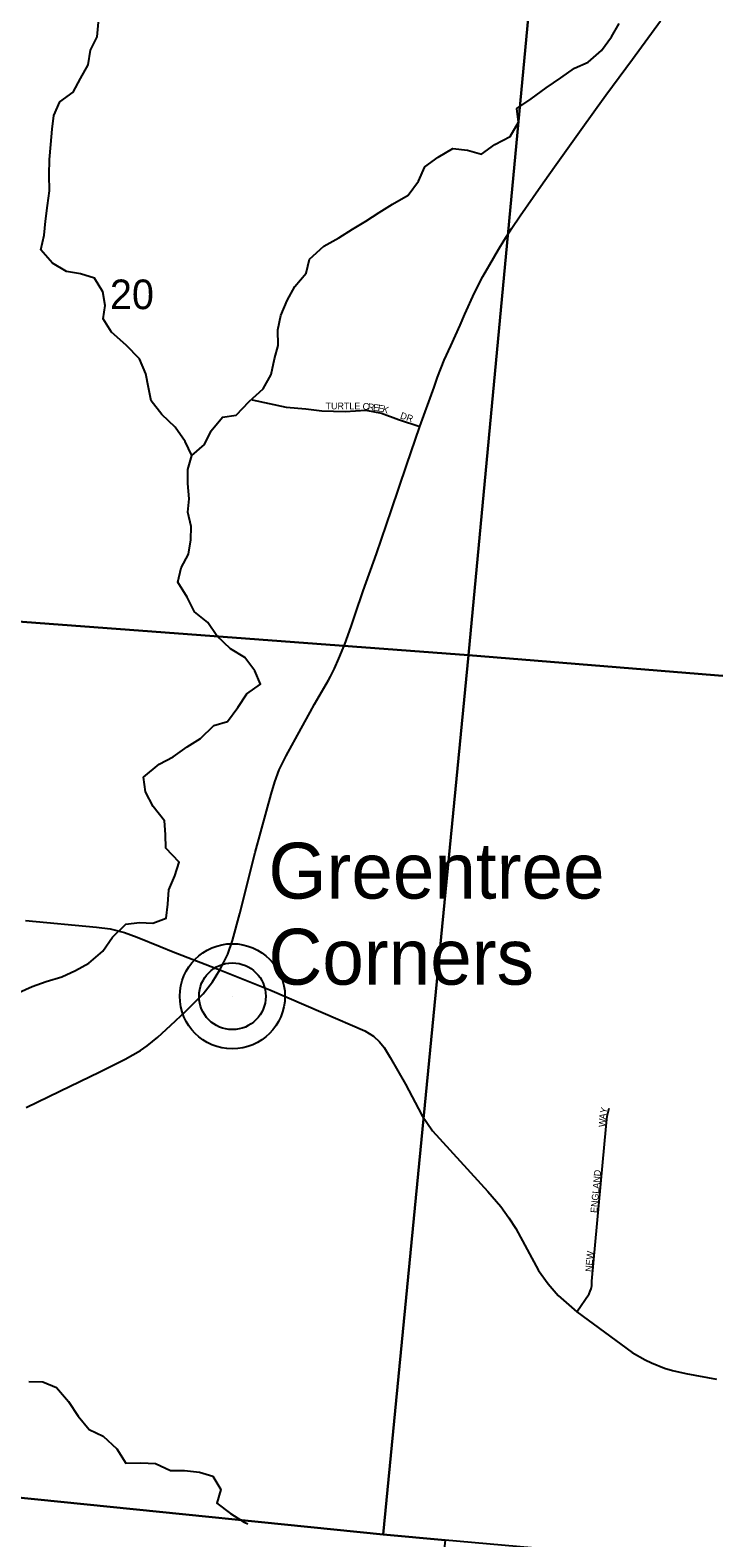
# Model space of a CAD drawing. Extents: x 0 to 1064, y 0 to 440.
# Drawn here: x 187.62 to 203.09, y 258.55 to 292.66 of the extents above; entities that cross this region are included whole.
import ezdxf

# ---------------------------------------------------------------- set-up
doc = ezdxf.new("R2010")
doc.units = 0
for name, color, linetype in [('GM_X_County_Road', 7, 'Continuous'), ('GM_X_Minor_River', 7, 'Continuous'), ('GM_X_Section', 7, 'Continuous'), ('GM_X_Section_Text', 7, 'Continuous'), ('GM_X_State_Route', 7, 'Continuous'), ('GM_X_Township_Subdivision', 7, 'Continuous'), ('GM_X_Township_Subdivision_Text', 7, 'Continuous'), ('GM_X_Unincorporated', 7, 'Continuous'), ('GM_X_Unincorporated_Location', 7, 'Continuous'), ('GM_X_Unincorporated_Text', 7, 'Continuous')]:
    doc.layers.add(name, color=color, linetype=linetype)

msp = doc.modelspace()

# ---------------------------------------------------------------- linework, layer by layer
at = {"layer": 'GM_X_County_Road'}
msp.add_lwpolyline([(187.511, 272.518), (189.118, 272.366), (189.426, 272.332), (189.751, 272.249), (190.036, 272.14), (190.559, 271.935), (190.854, 271.812), (191.911, 271.401), (193.044, 270.951), (194.252, 270.435), (195.189, 270.024), (195.385, 269.905), (195.522, 269.779), (195.629, 269.648), (195.769, 269.423), (196.112, 268.816), (196.485, 268.12), (196.725, 267.759), (197.973, 266.387), (198.267, 266.052), (198.45, 265.796), (198.607, 265.549), (199.125, 264.601), (199.345, 264.298), (199.567, 264.038), (199.99, 263.667), (200.618, 263.206), (201.24, 262.748), (201.535, 262.58), (201.682, 262.514), (201.972, 262.395), (202.157, 262.339), (202.454, 262.276), (203.148, 262.143)], dxfattribs=at)
at = {"layer": 'GM_X_Minor_River'}
for points in [[(187.361, 270.888), (187.664, 271.028), (187.98, 271.138), (188.338, 271.247), (188.641, 271.393), (188.945, 271.558), (189.266, 271.825), (189.479, 272.142), (189.782, 272.44), (190.091, 272.476), (190.395, 272.458), (190.698, 272.573), (190.735, 272.89), (190.753, 273.218), (190.892, 273.534), (190.99, 273.839), (190.686, 274.155), (190.68, 274.465), (190.656, 274.775), (190.401, 275.098), (190.231, 275.432), (190.183, 275.761), (190.541, 276.059), (190.856, 276.223), (191.172, 276.448), (191.475, 276.637), (191.778, 276.929), (192.082, 277.02), (192.318, 277.342), (192.519, 277.646), (192.828, 277.865), (192.701, 278.169), (192.476, 278.474), (192.155, 278.668), (191.845, 278.96), (191.639, 279.264), (191.336, 279.501), (191.172, 279.836), (190.959, 280.177), (191.032, 280.499), (191.202, 280.809), (191.257, 281.132), (191.263, 281.436), (191.184, 281.758), (191.214, 282.062), (191.184, 282.409), (191.19, 282.725), (191.275, 283.041), (191.129, 283.358), (190.899, 283.68), (190.596, 283.966), (190.359, 284.276), (190.298, 284.58), (190.232, 284.891), (190.092, 285.225), (189.789, 285.535), (189.461, 285.827), (189.273, 286.131), (189.315, 286.435), (189.261, 286.74), (189.073, 287.05), (188.757, 287.147), (188.442, 287.202), (188.126, 287.39), (187.859, 287.695), (187.938, 288.023), (187.968, 288.339), (188.011, 288.698), (188.053, 289.027), (188.047, 289.392), (188.053, 289.738), (188.084, 290.073), (188.114, 290.426), (188.157, 290.73), (188.29, 291.04), (188.594, 291.259), (188.757, 291.569), (188.933, 291.879), (188.982, 292.208), (189.134, 292.512), (189.164, 292.846)], [(191.275, 283.041), (191.56, 283.291), (191.712, 283.601), (191.973, 283.905), (192.282, 283.954), (192.574, 284.264), (192.889, 284.55), (193.071, 284.872), (193.144, 285.225), (193.229, 285.529), (193.223, 285.882), (193.29, 286.204), (193.435, 286.545), (193.605, 286.861), (193.866, 287.165), (193.939, 287.482), (194.267, 287.774), (194.607, 287.962), (194.91, 288.163), (195.213, 288.345), (195.517, 288.534), (195.82, 288.729), (196.172, 288.929), (196.403, 289.246), (196.548, 289.568), (196.852, 289.793), (197.185, 289.988), (197.513, 289.945), (197.835, 289.86), (198.138, 290.079), (198.484, 290.255), (198.672, 290.584), (198.63, 290.894), (198.957, 291.107), (199.297, 291.356), (199.631, 291.587), (199.94, 291.806), (200.244, 291.94), (200.547, 292.202), (200.772, 292.512), (200.948, 292.816)], [(187.591, 262.092), (187.901, 262.086), (188.216, 261.958), (188.489, 261.636), (188.702, 261.307), (188.951, 261.003), (189.272, 260.857), (189.582, 260.565), (189.782, 260.243), (190.122, 260.249), (190.455, 260.237), (190.795, 260.078), (191.111, 260.078), (191.451, 260.042), (191.754, 259.951), (191.936, 259.647), (191.845, 259.342), (192.154, 259.105), (192.464, 258.91), (192.543, 258.868)]]:
    msp.add_lwpolyline(points, dxfattribs=at)
at = {"layer": 'GM_X_Section'}
for points in [[(182.468, 296.009), (198.919, 293.248), (197.538, 278.526), (180.874, 279.765)], [(215.966, 295.854), (214.149, 277.17), (197.538, 278.526), (198.919, 293.248)], [(180.874, 279.765), (197.538, 278.526), (195.61, 258.628), (181.012, 260.11), (179.064, 260.3)], [(214.149, 277.17), (212.38, 257.134), (197.008, 258.503), (195.61, 258.628), (197.538, 278.526)], [(181.012, 260.11), (195.61, 258.628), (197.008, 258.503), (195.163, 242.427), (179.345, 244.109)]]:
    msp.add_lwpolyline(points, close=True, dxfattribs=at)
at = {"layer": 'GM_X_State_Route'}
for points in [[(194.973, 279.441), (195.157, 279.982), (195.454, 280.816), (195.799, 281.809), (196.136, 282.814), (196.438, 283.699), (196.76, 284.585), (196.833, 284.81), (196.988, 285.195), (197.138, 285.522), (197.351, 285.985), (197.454, 286.241), (197.672, 286.717), (197.866, 287.086), (198.02, 287.364), (198.214, 287.703), (198.342, 287.91), (198.518, 288.183), (198.708, 288.459), (199.003, 288.886), (199.229, 289.207), (199.524, 289.623), (200.089, 290.419), (200.413, 290.867), (200.647, 291.195), (201.252, 292.01), (201.882, 292.872)], [(194.369, 277.96), (194.414, 278.037), (194.505, 278.22), (194.607, 278.444), (194.74, 278.769), (194.881, 279.17), (194.973, 279.441)], [(187.527, 268.293), (188.292, 268.663), (189.197, 269.098), (189.765, 269.383), (190.117, 269.578), (190.267, 269.683), (190.509, 269.882), (190.797, 270.146), (191.148, 270.476), (191.531, 270.859), (191.747, 271.135), (191.911, 271.401), (191.997, 271.56), (192.093, 271.758), (192.195, 272.065), (192.366, 272.677), (192.707, 274.056), (192.968, 274.997), (193.069, 275.38), (193.157, 275.657), (193.255, 275.931), (193.412, 276.248), (193.749, 276.864), (193.956, 277.235), (194.054, 277.414), (194.21, 277.689), (194.369, 277.96)]]:
    msp.add_lwpolyline(points, dxfattribs=at)
at = {"layer": 'GM_X_Township_Subdivision'}
for points in [[(192.642, 284.302), (193.412, 284.134), (193.858, 284.098), (194.219, 284.049), (194.749, 284.037), (195.218, 284.062), (195.567, 284.001), (195.953, 283.857), (196.438, 283.699)], [(199.99, 263.667), (200.269, 264.076), (200.292, 264.132), (200.315, 264.191), (200.32, 264.225), (200.327, 264.259), (200.328, 264.284), (200.331, 264.314), (200.331, 264.338), (200.329, 264.362), (200.656, 267.869), (200.677, 268.097), (200.72, 268.275)]]:
    msp.add_lwpolyline(points, dxfattribs=at)
at = {"layer": 'GM_X_Unincorporated'}
for radius in [1.19, 0.755]:
    msp.add_circle((192.194, 270.806), radius, dxfattribs=at)
at = {"layer": 'GM_X_Unincorporated_Location'}
msp.add_line((192.194, 270.806), (192.194, 270.806), dxfattribs=at)

# ---------------------------------------------------------------- texts
at = {"layer": 'GM_X_Section_Text'}
msp.add_text('20', height=0.6697, rotation=0, dxfattribs=at).set_placement((189.423, 286.351))
at = {"layer": 'GM_X_Township_Subdivision_Text'}
for s, height, rotation, p in [('TURTLE', 0.1515, 0, (194.303, 284.085)), ('C', 0.152, 352.9653, (195.133, 284.085)), ('R', 0.152, 352.9967, (195.252, 284.07)), ('E', 0.152, 352.9597, (195.371, 284.055)), ('E', 0.152, 350.7533, (195.476, 284.042)), ('K', 0.152, 343.418, (195.576, 284.026)), ('DR', 0.1515, 341.5614, (195.979, 283.883)), ('A', 0.152, 83.2301, (200.644, 268.015)), ('Y', 0.152, 77.4641, (200.659, 268.143)), ('W', 0.152, 86.8043, (200.635, 267.844)), ('ENGLAND', 0.1515, 84.8056, (200.448, 265.899)), ('NEW', 0.1515, 84.6406, (200.328, 264.566))]:
    msp.add_text(s, height=height, rotation=rotation, dxfattribs=at).set_placement(p)
at = {"layer": 'GM_X_Unincorporated_Text'}
for s, p in [('Greentree', (193.01, 273.016)), ('Corners', (193.01, 271.069))]:
    msp.add_text(s, height=1.2636, rotation=0, dxfattribs=at).set_placement(p)

doc.saveas('drawing.dxf')
